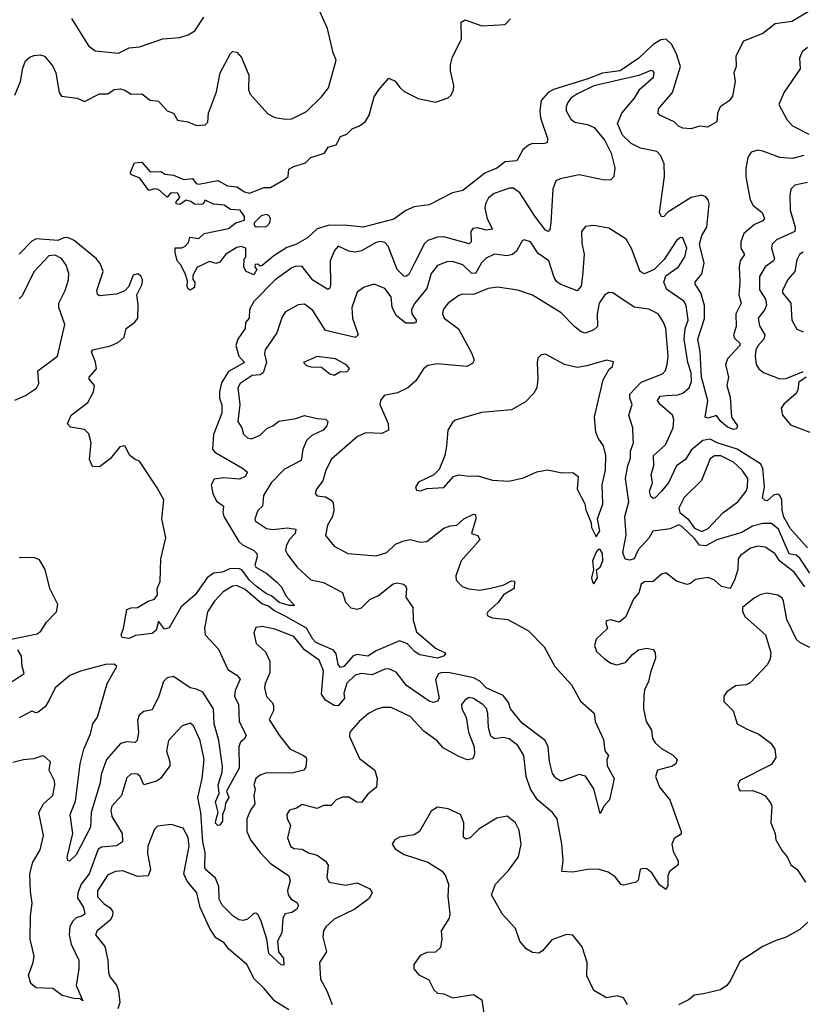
# Model space of a CAD drawing. Extents: x 1690054 to 1842981, y 782881 to 914114.
# Tile 337 of 656: x 1745208 to 1748911, y 892127 to 896787. Entities that reach past the tile are written whole.
import ezdxf

# ---------------------------------------------------------------- set-up
doc = ezdxf.new("R2010")
doc.units = 0

msp = doc.modelspace()

# ---------------------------------------------------------------- linework, layer by layer
at = {"layer": '0CON10XD'}
for points in [[(1745185, 896429.2), (1745211.1, 896495), (1745222.1, 896557.9), (1745235, 896592.5), (1745255, 896610), (1745275, 896618), (1745305, 896621.2), (1745325, 896613.8), (1745365, 896566.7), (1745379.2, 896535), (1745395, 896442.5), (1745405.8, 896425.8), (1745480, 896415), (1745515, 896400), (1745585, 896436.5), (1745625, 896435.8), (1745655, 896456.5), (1745685, 896459.4), (1745705, 896454.2), (1745735, 896434), (1745785, 896436.7), (1745825, 896406.7), (1745865, 896401.2), (1745905, 896355.8), (1745936, 896345), (1745955, 896312.2), (1746003.6, 896303.6), (1746045, 896285.6), (1746085, 896289.4), (1746097.3, 896302.7), (1746101.2, 896345), (1746138.2, 896445), (1746156.5, 896535), (1746205, 896626.7), (1746215, 896636.7), (1746235, 896633.3), (1746257.4, 896607.4), (1746291.4, 896525), (1746290, 896455), (1746297.8, 896435), (1746381.7, 896341.7), (1746414.5, 896324.5), (1746465, 896316.7), (1746495, 896318.1), (1746565, 896352.9), (1746635, 896421.4), (1746669.4, 896465), (1746705.7, 896595), (1746690.7, 896630.7), (1746664, 896745), (1746597, 896897)], [(1748965, 896840), (1748860.9, 896779.1), (1748782.9, 896767.1), (1748725, 896721.3), (1748632.9, 896685), (1748595.8, 896615), (1748598.8, 896565), (1748586.7, 896535), (1748593.8, 896495), (1748580, 896425), (1748565, 896402.5), (1748522.5, 896375), (1748510, 896345), (1748506.4, 896303.6), (1748461.7, 896278.3), (1748425, 896282.5), (1748385, 896270), (1748345, 896273.3), (1748325, 896283.3), (1748304.1, 896304.1), (1748236.7, 896335), (1748228.8, 896345), (1748230.8, 896365), (1748297.4, 896442.6), (1748335.3, 896565), (1748315.3, 896625), (1748291.7, 896671.8), (1748266.2, 896695), (1748242.2, 896692.2), (1748205, 896670.3), (1748137.4, 896605), (1748049.7, 896545), (1747965, 896533.6), (1747892.1, 896505), (1747733.7, 896456.3), (1747708.1, 896441.9), (1747674.6, 896405), (1747668.4, 896355), (1747672, 896322), (1747705.5, 896225), (1747703.8, 896205), (1747685, 896198.9), (1747635, 896200.8), (1747615, 896193.8), (1747589.3, 896170.7), (1747560.9, 896119.1), (1747505, 896114.1), (1747465, 896084.1), (1747408.8, 896061.2), (1747305, 895978.1), (1747255, 895968), (1747145, 895910.6), (1747075, 895901.2), (1747035, 895883.2), (1746977.6, 895842.4), (1746833.3, 895805), (1746745, 895813.9), (1746667, 895813), (1746615, 895797.1), (1746568.8, 895755), (1746515, 895723.2), (1746471.4, 895708.6), (1746410.2, 895669.8), (1746355, 895623.3), (1746345, 895620), (1746335, 895630), (1746321.7, 895628.3), (1746320, 895615), (1746330, 895605), (1746315, 895580), (1746280, 895595), (1746267.5, 895615), (1746270, 895655), (1746277.5, 895662.5), (1746277.5, 895705), (1746255, 895713.3), (1746235, 895708.8), (1746182.9, 895677.1), (1746155, 895638.8), (1746135, 895633.8), (1746105, 895642.5), (1746046.1, 895613.9), (1746026.7, 895575), (1746027.5, 895557.5), (1746036.7, 895545), (1746035, 895520), (1746015, 895507.5), (1746005, 895512.5), (1746000, 895525), (1746001.7, 895551.7), (1745990, 895585), (1745968.3, 895628.3), (1745953.3, 895645), (1745942.5, 895685), (1745943, 895707), (1745975, 895707.5), (1745990, 895715), (1746007, 895733), (1746013, 895757), (1746055, 895751.2), (1746080, 895775), (1746195, 895798), (1746216.1, 895813.9), (1746230, 895825), (1746271.7, 895838.3), (1746271.2, 895855), (1746251.2, 895885), (1746205, 895889.4), (1746175, 895909.5), (1746125, 895913.2), (1746085, 895933.3), (1746076.2, 895915), (1746067, 895913), (1746035, 895913.3), (1746016.9, 895926.9), (1745995, 895932.2), (1745965, 895912.9), (1745947.5, 895915), (1745948.8, 895925), (1745965.8, 895945), (1745955.5, 895965.5), (1745922.2, 895967.8), (1745905, 895947.5), (1745865, 895984), (1745845, 895986.2), (1745818.3, 895978.3), (1745776.4, 896036.4), (1745733.6, 896053.6), (1745732.5, 896065), (1745750.7, 896109.3), (1745785, 896113.3), (1745825, 896067.1), (1745875, 896068), (1745896.6, 896056.6), (1745935, 896051.9), (1745985, 896031.4), (1746025, 896035.8), (1746042, 896012), (1746055, 896007.8), (1746145, 896025.4), (1746190.6, 896000.6), (1746235, 895995.4), (1746271.7, 895971.7), (1746295, 895965.4), (1746365, 895992.9), (1746395, 895993.3), (1746465.5, 896034.5), (1746478, 896045), (1746481.2, 896078.8), (1746505, 896092.2), (1746559.7, 896110.3), (1746585.5, 896134.5), (1746650, 896155), (1746667, 896183), (1746705.8, 896195), (1746726.3, 896233.7), (1746755, 896245.8), (1746780.2, 896269.8), (1746816.2, 896285), (1746844, 896305), (1746860.6, 896335), (1746885, 896421.2), (1746905, 896453.3), (1746955, 896510), (1746985, 896496.7), (1747005.7, 896465.7), (1747026.8, 896446.8), (1747093.6, 896413.6), (1747175, 896396.9), (1747235, 896416.9), (1747249.4, 896430.6), (1747260.9, 896455), (1747262.4, 896475), (1747245.7, 896545), (1747246.6, 896573.4), (1747255, 896611.4), (1747298.9, 896695), (1747296.7, 896775), (1747315, 896785.7), (1747395, 896758.5), (1747505, 896764.4), (1747529.5, 896790.5)], [(1745452.7, 896792.7), (1745533.4, 896663.4), (1745565, 896640), (1745675, 896629.1), (1745725, 896653.6), (1745775, 896658.9), (1745885, 896695.7), (1745965, 896702.9), (1746005, 896716), (1746035.6, 896734.4), (1746079.4, 896799.4)], [(1748935, 896655.6), (1748910.6, 896635), (1748898.1, 896605), (1748900.8, 896555), (1748825.4, 896444.6), (1748799.2, 896385), (1748837.3, 896315), (1748865.2, 896285.2), (1748941.4, 896245)], [(1748918.8, 896145), (1748865, 896130.3), (1748805, 896135.2), (1748725, 896165.5), (1748701, 896169), (1748669.3, 896160.7), (1748652.7, 896135), (1748643.5, 896085), (1748643.6, 896043.6), (1748663.8, 895933.8), (1748678.1, 895908.1), (1748720.4, 895875), (1748732.5, 895845), (1748724.2, 895835), (1748685, 895818.2), (1748635, 895775.4), (1748619.7, 895735), (1748620.6, 895705), (1748637.9, 895675), (1748617.6, 895645), (1748611.9, 895615), (1748615.7, 895545), (1748611.4, 895485), (1748622, 895445), (1748596, 895395), (1748598.4, 895335), (1748585.8, 895295), (1748590.3, 895280.3), (1748615, 895255.5), (1748616, 895245), (1748557.8, 895182.2), (1748547.4, 895155), (1748561.5, 895095), (1748554.6, 895055.4), (1748570.2, 895000.3), (1748575.4, 894905), (1748603.8, 894865), (1748599.1, 894850.9), (1748585, 894847.7), (1748557.8, 894857.8), (1748525.8, 894885), (1748505, 894913.3), (1748465, 894901.4), (1748452, 894905), (1748464, 894985), (1748433.6, 895095), (1748428, 895215), (1748416.2, 895275), (1748448, 895372), (1748447.6, 895435), (1748431.1, 895495), (1748404.6, 895535), (1748404.6, 895545), (1748435.4, 895584.6), (1748447.2, 895635), (1748424.9, 895725), (1748435.1, 895765), (1748459.8, 895805), (1748470, 895915), (1748465.8, 895935), (1748455, 895948.2), (1748435, 895956.5), (1748385, 895946.1), (1748274.2, 895875.8), (1748255.5, 895855), (1748244.1, 895854.1), (1748235.5, 895875), (1748259.2, 896045), (1748257.3, 896105), (1748242.2, 896142.2), (1748222.6, 896162.6), (1748145, 896178.2), (1748101.7, 896201.7), (1748059.9, 896239.9), (1748036.8, 896295), (1748056.7, 896345), (1748116.6, 896415), (1748142.5, 896457.5), (1748206.9, 896515), (1748210, 896535), (1748205, 896543.3), (1748195, 896547.1), (1748137.3, 896522.7), (1747925, 896473.3), (1747844.7, 896435), (1747816.2, 896415), (1747800.8, 896395), (1747793.1, 896375), (1747793.8, 896355), (1747816.1, 896316.1), (1747835, 896301.5), (1747895, 896290.8), (1747926.7, 896276.7), (1747976.7, 896215), (1748006.5, 896155), (1748023.4, 896086.6), (1748019.2, 896045), (1748005, 896028.8), (1747975, 896028.1), (1747855, 896053.2), (1747765, 896034.4), (1747745, 896024), (1747730.9, 895985), (1747721.8, 895825), (1747716.5, 895793.5), (1747708.8, 895785), (1747695, 895790.9), (1747645, 895856.9), (1747575, 895967.7), (1747545, 895989.6), (1747525, 895989.7), (1747452.9, 895965), (1747426.8, 895943.2), (1747411.5, 895915), (1747409.2, 895895), (1747419.2, 895845), (1747444.3, 895795), (1747415, 895790.6), (1747375, 895801.6), (1747351.9, 895798.1), (1747342, 895785), (1747343.3, 895735), (1747335, 895726.7), (1747215, 895760), (1747185, 895757.3), (1747138.8, 895741.2), (1747122.5, 895727.5), (1747076.6, 895635), (1747049.2, 895580.8), (1747035, 895571.3), (1747025, 895573.1), (1746993.8, 895605), (1746951.9, 895715), (1746935, 895733.1), (1746915, 895736.8), (1746895, 895732.4), (1746825, 895693.8), (1746795, 895686), (1746765, 895692.2), (1746715, 895714.5), (1746696.5, 895695), (1746676.5, 895645), (1746678.7, 895531.3), (1746675, 895516.7), (1746665, 895510), (1746595, 895554.2), (1746545, 895619.4), (1746515, 895620.3), (1746495, 895612), (1746416.2, 895555), (1746315, 895453.5), (1746294.7, 895415), (1746293.2, 895375), (1746275.8, 895354.2), (1746274.7, 895325), (1746240.4, 895275), (1746230.9, 895245), (1746245.2, 895195.2), (1746271.9, 895165), (1746195, 895121.3), (1746162, 895068), (1746152.3, 895025), (1746153.8, 894995), (1746163.7, 894963.7), (1746164.4, 894925), (1746123.9, 894823.9), (1746120.4, 894755), (1746130.3, 894740.3), (1746262.5, 894665), (1746285.6, 894645), (1746274.2, 894625), (1746247.5, 894612.5), (1746171.8, 894618.2), (1746128, 894612), (1746113.9, 894586.1), (1746122, 894545), (1746138.3, 894508.3), (1746171.9, 894485), (1746168.1, 894455), (1746173.3, 894435), (1746245, 894317.3), (1746261.3, 894301.3), (1746315.6, 894275), (1746329.8, 894259.8), (1746332.1, 894245), (1746320.9, 894205), (1746324.5, 894195), (1746376.7, 894165), (1746424.4, 894125), (1746445, 894104.2), (1746469.1, 894059.1), (1746507.5, 894015), (1746482.5, 894015), (1746435, 894027.9), (1746399.6, 894059.6), (1746375, 894069.3), (1746327.7, 894105), (1746295, 894133.5), (1746260.9, 894180.9), (1746247.9, 894187.9), (1746205, 894189.2), (1746165, 894172.2), (1746125, 894167), (1746095.3, 894145), (1746038.2, 894065), (1745971.8, 894008.2), (1745915, 893908.1), (1745892.9, 893902.9), (1745865, 893940), (1745852.7, 893897.3), (1745835, 893882.5), (1745755, 893872), (1745725, 893858.4), (1745692.4, 893862.4), (1745687.6, 893875), (1745699.4, 893905), (1745714.3, 893995), (1745735, 894004), (1745765.8, 894004.2), (1745815, 894035.4), (1745846.2, 894043.8), (1745860, 894065), (1745858.5, 894095), (1745872.7, 894127.3), (1745875.9, 894235), (1745898.4, 894335), (1745880.9, 894425), (1745889.2, 894515), (1745858.7, 894571.3), (1745775, 894698), (1745753.3, 894705), (1745728.8, 894725), (1745705, 894770), (1745681.2, 894765), (1745635, 894708.6), (1745585, 894671.4), (1745552.7, 894672.7), (1745537.5, 894705), (1745545.5, 894785), (1745535, 894826.2), (1745515, 894847.1), (1745448, 894858), (1745433.8, 894873.8), (1745450.8, 894915), (1745530, 894975), (1745556.9, 895025), (1745560.8, 895055), (1745535.8, 895085), (1745537.1, 895095), (1745570.8, 895135), (1745566.5, 895166.5), (1745548, 895215), (1745553.8, 895225), (1745636.5, 895243.5), (1745675, 895260), (1745702.5, 895285), (1745711.8, 895325), (1745752.9, 895355), (1745766, 895374), (1745768.3, 895438.3), (1745761.3, 895485), (1745786.4, 895535), (1745788.1, 895555), (1745781.2, 895575), (1745765, 895584), (1745745, 895578), (1745737.5, 895562.5)], [(1748935, 896016.7), (1748875, 896003.8), (1748856, 895985), (1748851.4, 895955), (1748853.6, 895885), (1748878, 895805), (1748875.5, 895785), (1748788.8, 895745), (1748769.1, 895725), (1748764.7, 895705.3), (1748780.2, 895655), (1748774.7, 895645), (1748735, 895616.8), (1748708.7, 895571.3), (1748707.8, 895507.8), (1748736.4, 895465), (1748741.8, 895438.2), (1748733.5, 895415), (1748702.9, 895375), (1748708.5, 895338.5), (1748734.5, 895295), (1748728.5, 895275), (1748701.5, 895245), (1748691.8, 895225), (1748687.3, 895195), (1748692.7, 895155), (1748705.5, 895135), (1748727.2, 895117.2), (1748805, 895087.4), (1748835, 895088.8), (1748915, 895121.4)], [(1746326.7, 895806.7), (1746375, 895808.8), (1746390.8, 895825), (1746394.3, 895845), (1746388.3, 895858.3), (1746375, 895864.4), (1746350.8, 895859.2), (1746317.5, 895825), (1746317.5, 895815), (1746326.7, 895806.7)], [(1748935, 894287.8), (1748855, 894377), (1748823.2, 894433.2), (1748815.5, 894465), (1748814.7, 894514.7), (1748805, 894535.5), (1748795, 894540.9), (1748775, 894536.2), (1748745, 894510), (1748735, 894510.8), (1748723.3, 894523.3), (1748732, 894575), (1748724.5, 894664.5), (1748712.9, 894685), (1748602.1, 894755), (1748507.5, 894785), (1748475, 894801.5), (1748439.7, 894795), (1748385, 894749.8), (1748358.7, 894705), (1748315.7, 894675), (1748277.5, 894595), (1748245, 894554.7), (1748215, 894523.6), (1748205, 894521.5), (1748195, 894529.5), (1748188.2, 894555), (1748202.4, 894595), (1748195.5, 894635), (1748209.1, 894675), (1748206.9, 894725), (1748264.1, 894775), (1748300.4, 894855), (1748302.7, 894895), (1748296.8, 894915), (1748238.8, 894965), (1748225.4, 894985), (1748238.1, 895005), (1748268.9, 895008.9), (1748322.2, 895012.2), (1748345, 895019.8), (1748375.7, 895044.3), (1748386.7, 895075), (1748384.8, 895115), (1748369.1, 895165), (1748352.6, 895275), (1748356.4, 895325), (1748370.8, 895365), (1748361.7, 895435), (1748350.4, 895455), (1748270.2, 895510.2), (1748256, 895545), (1748265.3, 895574.7), (1748325, 895617.5), (1748355, 895664), (1748364.6, 895705), (1748345, 895753.8), (1748335, 895755.6), (1748315, 895741.4), (1748257.5, 895652.5), (1748210.8, 895605), (1748165, 895584.5), (1748144.5, 895595), (1748103.3, 895703.3), (1748078.2, 895748.2), (1747995, 895800), (1747925, 895812.9), (1747885, 895807.5), (1747865.8, 895785), (1747868, 895728), (1747878, 895678), (1747871.6, 895575), (1747863.9, 895526.1), (1747845, 895504.3), (1747765, 895535.4), (1747747.7, 895547.7), (1747736.3, 895566.3), (1747710.8, 895645), (1747661.2, 895681.2), (1747625, 895735.5), (1747595, 895745.7), (1747585, 895740), (1747557.8, 895692.2), (1747539.4, 895675), (1747515, 895669.7), (1747455, 895676.8), (1747415, 895657.7), (1747393.7, 895636.3), (1747364.9, 895585.1), (1747345, 895586.6), (1747305, 895626.8), (1747255, 895642.4), (1747228.7, 895641.3), (1747185, 895623.8), (1747154.1, 895585), (1747134.7, 895515), (1747078.1, 895445), (1747062.3, 895415), (1747063.8, 895395), (1747083.3, 895365), (1747084, 895355), (1747075, 895350), (1747035, 895350), (1746990.2, 895385), (1746970.6, 895425), (1746965.3, 895475), (1746935, 895514.4), (1746885, 895535.8), (1746838.3, 895521.7), (1746805, 895498), (1746779.1, 895425), (1746782.6, 895375), (1746810, 895295), (1746796.5, 895283.5), (1746655, 895315.3), (1746595, 895410), (1746555, 895441.1), (1746525, 895437.8), (1746465, 895404.3), (1746449.2, 895380.8), (1746424.3, 895305), (1746369.5, 895225), (1746365.5, 895205), (1746375.3, 895165), (1746359.5, 895115), (1746345, 895106), (1746307.5, 895102.5), (1746250.8, 895065), (1746240, 895045), (1746249.5, 894965), (1746239.7, 894885), (1746258.7, 894855), (1746267.1, 894825), (1746285, 894807.5), (1746305, 894803.3), (1746345, 894821.1), (1746377.6, 894852.4), (1746406, 894864), (1746433.8, 894886.2), (1746515, 894898.7), (1746555, 894913.5), (1746615, 894899.1), (1746655, 894896.9), (1746665.6, 894885.6), (1746660.8, 894865), (1746644.3, 894845), (1746590.7, 894819.3), (1746565.3, 894794.7), (1746547.3, 894752.7), (1746539, 894701), (1746459.9, 894660.1), (1746397.6, 894595), (1746361.1, 894535), (1746356.7, 894485), (1746335, 894464.2), (1746320.3, 894425), (1746323.6, 894413.6), (1746375, 894379), (1746405, 894374.7), (1746475, 894382.7), (1746514, 894375), (1746511.5, 894355), (1746482.1, 894325), (1746467.9, 894295), (1746465.3, 894275), (1746474.6, 894255), (1746520.5, 894195), (1746585.9, 894135.9), (1746645, 894123.1), (1746735, 894075.6), (1746749.4, 894029.4), (1746775, 894003.3), (1746805, 893997.3), (1746825, 894003.9), (1746865, 894042.9), (1746905, 894062.3), (1746975, 894116.9), (1746995, 894121.4), (1747023.3, 894115), (1747035.6, 894105.6), (1747038, 894095), (1747034.5, 894054.5), (1747067.3, 894005), (1747069.3, 893945), (1747085, 893889.2), (1747175, 893812), (1747220.7, 893790.7), (1747223.3, 893785), (1747213.8, 893775), (1747185, 893764.6), (1747101.4, 893781.4), (1747076.6, 893796.6), (1747043.3, 893833.3), (1747005, 893847.4), (1746895, 893799.8), (1746855, 893774.8), (1746805, 893781.6), (1746785, 893776.7), (1746741.5, 893725), (1746725, 893721.2), (1746714.8, 893735), (1746704.8, 893785), (1746692.9, 893802.9), (1746609.7, 893839.7), (1746594, 893855), (1746565, 893906.5), (1746467, 893963), (1746410, 893990), (1746385, 894011), (1746352.7, 894022.7), (1746275, 894089.8), (1746235, 894108.4), (1746214.2, 894105.8), (1746171, 894079), (1746129.3, 894035), (1746096.5, 893985), (1746081.9, 893905), (1746085.6, 893875), (1746148.4, 893808.4), (1746191.9, 893711.9), (1746235.6, 893685), (1746250.9, 893665), (1746227.6, 893612.4), (1746224.4, 893585), (1746242.8, 893545), (1746245.4, 893465), (1746279.3, 893400.7), (1746273.3, 893385), (1746252.9, 893367.1), (1746245, 893346.2), (1746246, 893244), (1746185.7, 893135), (1746196.7, 893105), (1746181.8, 893078.2), (1746178.7, 893051.3), (1746166.9, 893025), (1746166.7, 892993.3), (1746155, 892973.8), (1746145, 892972.5), (1746134.8, 892984.8), (1746136.8, 893003.2), (1746146, 893035), (1746134.7, 893085), (1746151.1, 893125), (1746147.2, 893165), (1746165.3, 893224.7), (1746167.4, 893252.6), (1746150, 893375), (1746128.6, 893455), (1746125.2, 893525), (1746073.9, 893603.9), (1746045, 893618.9), (1746015, 893624.7), (1745935, 893678.2), (1745905, 893671.5), (1745888.5, 893655), (1745866.5, 893585), (1745835, 893520), (1745795, 893513.3), (1745772.7, 893495), (1745765, 893470), (1745769.2, 893415), (1745763.6, 893375), (1745753.9, 893366.1), (1745715, 893369.7), (1745685, 893361.9), (1745618.1, 893285), (1745592.4, 893215), (1745588.6, 893175), (1745545.2, 893034.8), (1745543.1, 892965), (1745475, 892834.3), (1745443.6, 892803.6), (1745435, 892807.5), (1745432.9, 892822.9), (1745459.4, 892935), (1745446.9, 893025), (1745472.3, 893087.7), (1745493.2, 893265), (1745511.2, 893335), (1745542.7, 893407.3), (1745553.9, 893455), (1745575.5, 893485), (1745621.1, 893645), (1745666.7, 893725), (1745655, 893736.5), (1745613.3, 893735), (1745495, 893703.6), (1745445, 893682.4), (1745374.8, 893625.2), (1745346.7, 893566.7), (1745327.5, 893535), (1745295, 893508.8), (1745285, 893506.2), (1745265, 893514), (1745205, 893483.3)], [(1745737.5, 895562.5), (1745724.4, 895525), (1745705, 895503.1), (1745665, 895487.7), (1745585, 895480.4), (1745575, 895486.2), (1745572.7, 895505), (1745603.2, 895595), (1745589.3, 895629.3), (1745570.5, 895655), (1745465, 895742.2), (1745434.6, 895755.4), (1745415.7, 895754.3), (1745387.7, 895742.3), (1745285, 895749.3), (1745265, 895738.5), (1745205, 895676.9)], [(1748915, 895687.3), (1748897.8, 895675), (1748885, 895650), (1748876.4, 895595), (1748842.2, 895557.8), (1748817.2, 895505), (1748817.5, 895495), (1748856.2, 895445), (1748862.1, 895365), (1748885, 895322.9), (1748915, 895309.4)], [(1745185, 894986), (1745235, 895008.9), (1745286.7, 895043.3), (1745298.5, 895065), (1745293.9, 895125), (1745386.8, 895195), (1745421.9, 895345), (1745393.5, 895425), (1745392.3, 895445), (1745423.5, 895505), (1745438.9, 895555), (1745440.5, 895585), (1745427.9, 895625), (1745405, 895656.7), (1745375, 895673.2), (1745345, 895668.8), (1745275, 895593.1), (1745219.4, 895480.6), (1745205, 895466)], [(1748947.1, 894167.1), (1748899, 894239), (1748882.4, 894252.4), (1748848.9, 894258.9), (1748798, 894375), (1748765, 894403.1), (1748725, 894403.2), (1748675, 894389.6), (1748625, 894359.2), (1748505.8, 894325), (1748455, 894296), (1748425, 894300), (1748400.9, 894330.9), (1748339.8, 894389.8), (1748325, 894396.9), (1748285, 894376.6), (1748204.1, 894365.9), (1748185, 894333.3), (1748135, 894277.9), (1748116.1, 894235), (1748095, 894228.4), (1748073, 894233), (1748062.4, 894265), (1748077.7, 894347.7), (1748070.6, 894435), (1748090.5, 894505), (1748074.1, 894615), (1748084.8, 894675), (1748098.4, 894711.6), (1748097.9, 894745), (1748111.8, 894785), (1748111.4, 894805), (1748108.8, 894855), (1748090.3, 894915), (1748106.1, 894965), (1748094.1, 894995), (1748094.7, 895015), (1748149, 895071), (1748249.4, 895110.6), (1748263.4, 895126.6), (1748271.8, 895155), (1748276.4, 895196.4), (1748264.6, 895325), (1748254.6, 895355), (1748228.5, 895395), (1748185, 895416.5), (1748115, 895426.5), (1748015, 895494.4), (1747995, 895495.6), (1747975, 895482.9), (1747949.4, 895445), (1747939.8, 895395), (1747941.6, 895335), (1747925, 895318.8), (1747883.1, 895303.1), (1747865, 895309.6), (1747835, 895333.1), (1747769.9, 895399.9), (1747635, 895482.9), (1747565, 895507.5), (1747468.3, 895521.7), (1747425, 895515.5), (1747355, 895486.1), (1747305, 895487.5), (1747285, 895481.1), (1747234.4, 895445), (1747211.5, 895415), (1747208.5, 895395), (1747216.7, 895375), (1747283.3, 895323.3), (1747347.7, 895207.7), (1747357.5, 895175), (1747350, 895160), (1747324.3, 895145.7), (1747185, 895157.5), (1747139.1, 895150.9), (1747118, 895135), (1747082, 895078), (1747043.8, 895045), (1746995, 895021.4), (1746932.3, 895007.7), (1746915.6, 894985), (1746912.1, 894965), (1746951.5, 894875), (1746952.5, 894845), (1746921.3, 894828.7), (1746845, 894831.5), (1746805.7, 894815), (1746682.4, 894707.6), (1746656.6, 894655), (1746641.4, 894605), (1746612, 894565), (1746606.2, 894545), (1746615, 894534), (1746655, 894528.1), (1746682.3, 894512.3), (1746690.3, 894500.3), (1746693.5, 894465), (1746687.5, 894435), (1746663.4, 894395), (1746654.4, 894345), (1746695, 894295.7), (1746759.8, 894259.8), (1746895, 894249.5), (1746945, 894264.5), (1746986, 894304), (1747020.7, 894319.3), (1747055, 894326.6), (1747105, 894313.6), (1747135, 894316.5), (1747215, 894380), (1747245, 894391.5), (1747276.2, 894393.8), (1747310, 894425), (1747355, 894446.4), (1747364.4, 894444.4), (1747366.3, 894425), (1747346.2, 894355), (1747375.5, 894345), (1747385.4, 894325), (1747296.2, 894225), (1747271.4, 894155), (1747272.5, 894135), (1747301.2, 894105), (1747333.2, 894093.2), (1747385, 894086.9), (1747435, 894096.1), (1747495, 894110.4), (1747535, 894130.6), (1747548.9, 894128.9), (1747547.8, 894095), (1747497.5, 894065), (1747471.2, 894028.8), (1747423.3, 893985), (1747417.5, 893975), (1747422.5, 893965), (1747445, 893956.2), (1747517.3, 893947.3), (1747615, 893894.3), (1747689.2, 893819.2), (1747740, 893725), (1747819.2, 893639.2), (1747861.7, 893561.7), (1747926.2, 893505), (1747931.4, 893465), (1747969.8, 893379.8), (1747976.9, 893326.9), (1747993.3, 893305), (1747986, 893284), (1747988.1, 893255), (1748020.8, 893195), (1747998.1, 893095), (1747973.3, 893066.7), (1747955, 893030), (1747925, 893146.7), (1747885, 893206), (1747855, 893213.8), (1747775, 893184), (1747765, 893184), (1747745, 893197.1), (1747729.3, 893219.3), (1747714.2, 893275.8), (1747707.9, 893345), (1747694.7, 893374.7), (1747585, 893457.3), (1747529.6, 893525), (1747520.8, 893555), (1747495, 893588.7), (1747414.6, 893624.6), (1747385, 893656.3), (1747355, 893672.3), (1747243.3, 893695), (1747205, 893696.6), (1747188.8, 893691.2), (1747175.9, 893664.1), (1747193.1, 893575), (1747185, 893561.5), (1747165.4, 893554.6), (1747145, 893561.8), (1747037.6, 893635), (1746988.8, 893698.8), (1746954, 893714), (1746935, 893713.3), (1746875, 893685.8), (1746825, 893692.8), (1746795.4, 893685), (1746755, 893647.3), (1746741, 893599), (1746744, 893575), (1746715, 893540), (1746695, 893540.3), (1746655, 893565.9), (1746635.7, 893595), (1746645.8, 893705), (1746624, 893755), (1746555.2, 893805.2), (1746505, 893867.6), (1746415, 893902.2), (1746354.3, 893915.7), (1746325, 893910), (1746315.8, 893885), (1746326.2, 893835), (1746370, 893795), (1746390.7, 893750.7), (1746391.8, 893695), (1746368.5, 893645), (1746365.5, 893625), (1746375, 893583.3), (1746403.6, 893553.6), (1746408.9, 893538.9), (1746408.9, 893515), (1746388.6, 893475), (1746435, 893400.8), (1746485.5, 893335.5), (1746550, 893305), (1746562.5, 893295), (1746564.4, 893285), (1746561.2, 893248.8), (1746552.5, 893235), (1746495, 893221.3), (1746375, 893222.3), (1746345, 893211.3), (1746324.3, 893195), (1746315.3, 893165.3), (1746321.8, 893145), (1746315.4, 893115), (1746320.6, 893075), (1746299.6, 893045), (1746283.1, 893005), (1746283.1, 892945), (1746300, 892905), (1746345, 892845.3), (1746393.2, 892795), (1746480.9, 892735), (1746488.2, 892711.8), (1746475.6, 892665), (1746478.5, 892645), (1746492.9, 892625), (1746519, 892609), (1746526.3, 892595), (1746516.7, 892575), (1746495, 892561.7), (1746464.4, 892555.6), (1746452.5, 892535), (1746448.7, 892465), (1746427.5, 892425), (1746431.6, 892375), (1746455.2, 892345.2), (1746457.3, 892312.7), (1746445, 892313.3), (1746387.2, 892367.2), (1746376.9, 892435), (1746348.9, 892525), (1746335, 892551.2), (1746325, 892558.8), (1746315, 892556.2), (1746285, 892530), (1746265, 892523.8), (1746245, 892526.2), (1746215.7, 892545.7), (1746165, 892595.8), (1746152, 892625), (1746149.7, 892685), (1746133.6, 892723.6), (1746087.3, 892765), (1746083.7, 892775), (1746085.8, 892845), (1746073.8, 892895), (1746064.5, 893035), (1746050.4, 893105), (1746070.3, 893195), (1746080, 893285), (1746062.2, 893375), (1746030.6, 893445), (1746015, 893457.1), (1745976, 893445), (1745912, 893375), (1745902.5, 893325), (1745918.2, 893275), (1745917.3, 893255), (1745873.1, 893195), (1745855, 893182.9), (1745795.7, 893165.7), (1745777.3, 893205), (1745765, 893215.5), (1745735, 893217.8), (1745715, 893198), (1745689.6, 893115), (1745644.1, 893065), (1745638.6, 893045), (1745642.8, 893015), (1745692.2, 892935), (1745694.7, 892895.3), (1745665, 892876.8), (1745595, 892870.5), (1745579.4, 892860.6), (1745536, 892745), (1745498.3, 892695), (1745482.1, 892655), (1745481.4, 892631.4), (1745508.8, 892585), (1745515.2, 892555), (1745504.8, 892545.2), (1745474.5, 892535.5), (1745459.4, 892520.6), (1745444.4, 892495), (1745441.3, 892455), (1745451.4, 892411.4), (1745487.8, 892335), (1745487.5, 892295), (1745474.4, 892215), (1745506.7, 892143.3), (1745493.2, 892153.2), (1745463.6, 892153.6), (1745408.9, 892168.9), (1745365, 892200.8), (1745285.3, 892205.3), (1745259.5, 892225), (1745249.4, 892265), (1745271.9, 892325), (1745275.6, 892355), (1745257.5, 892435), (1745258.4, 892545), (1745266.9, 892605), (1745259.3, 892660.7)], [(1746695, 895103.8), (1746725, 895122), (1746755, 895120), (1746767.5, 895135), (1746755, 895152.5), (1746702.2, 895182.2), (1746615, 895193.3), (1746550, 895165), (1746565, 895150), (1746585, 895143.3), (1746635, 895142), (1746675, 895110.4), (1746695, 895103.8)], [(1747935, 894340), (1747953, 894367), (1747942.5, 894425), (1747967.1, 894495), (1747964.2, 894585), (1747980, 894655), (1747981.9, 894725), (1747970.8, 894770.8), (1747945, 894806.7), (1747934.4, 894834.4), (1747927.7, 894907.7), (1747967.9, 895082.1), (1747997.7, 895132.3), (1748012.5, 895145), (1748017, 895167), (1747985, 895176), (1747891.9, 895148.1), (1747845, 895141.1), (1747785.6, 895155.6), (1747695, 895203.8), (1747675, 895201.2), (1747660, 895185), (1747656.2, 895165), (1747660, 895085), (1747654, 895045), (1747640.3, 895019.7), (1747600.9, 894979.1), (1747535, 894940.8), (1747392.8, 894927.2), (1747268.8, 894891.2), (1747255, 894880), (1747233.8, 894845), (1747228, 894768), (1747219.2, 894725), (1747192.3, 894657.7), (1747167, 894633), (1747095, 894597.5), (1747080, 894575), (1747085, 894560), (1747105, 894557.5), (1747135, 894567.5), (1747215, 894573.3), (1747261.2, 894625), (1747285, 894632.5), (1747335, 894626), (1747375, 894628.1), (1747445, 894608.1), (1747522.4, 894602.4), (1747591.8, 894618.2), (1747655, 894647.1), (1747705, 894656), (1747775, 894642.5), (1747825, 894643.3), (1747850, 894625), (1747846.2, 894565), (1747881.2, 894495), (1747886.7, 894466.7), (1747912.5, 894405), (1747913, 894383), (1747935, 894340)], [(1748928.6, 895095), (1748895, 895072), (1748890.4, 895035), (1748882.2, 895017.8), (1748823, 894967), (1748811.2, 894948.8), (1748818, 894915), (1748855, 894868.9), (1748995, 894815.3)], [(1748435, 894364), (1748465, 894378.1), (1748535, 894453.6), (1748605.4, 894504.6), (1748644.7, 894555), (1748652.1, 894575), (1748652.8, 894615), (1748627.2, 894655), (1748585, 894692.9), (1748525, 894722), (1748495, 894722.5), (1748475, 894709.1), (1748434.2, 894605.8), (1748351.8, 894525), (1748327.1, 894475), (1748331.4, 894455), (1748368.6, 894425), (1748400.5, 894380.5), (1748435, 894364)], [(1748923.2, 894103.2), (1748872.4, 894172.4), (1748805, 894224.3), (1748780.9, 894260.9), (1748735, 894290), (1748700, 894295), (1748665.6, 894285), (1748618.3, 894251.7), (1748607.2, 894235), (1748605.2, 894185), (1748590, 894135), (1748569.2, 894095), (1748528.4, 894105), (1748495, 894133.8), (1748465, 894146.1), (1748405, 894137.1), (1748381.7, 894118.3), (1748364.4, 894114.4), (1748315, 894128.8), (1748265, 894168.6), (1748245, 894162.9), (1748205, 894128.6), (1748165, 894125.6), (1748148.6, 894115), (1748137.1, 894075), (1748111.5, 894045), (1748075, 893959.2), (1748045, 893936.2), (1748005, 893947.1), (1747985, 893941.2), (1747981.7, 893931.7), (1747988.8, 893905), (1747936, 893855), (1747927.5, 893825), (1747937, 893797), (1747973.6, 893763.6), (1748005, 893740.8), (1748033.2, 893733.2), (1748074, 893745), (1748107.4, 893782.6), (1748135.9, 893804.1), (1748175, 893811.8), (1748205, 893806.2), (1748215, 893792), (1748216.4, 893765), (1748192.7, 893697.3)], [(1745167.1, 893855), (1745289.7, 893880.3), (1745306.8, 893893.2), (1745334.2, 893935.8), (1745381.2, 893985), (1745388.3, 894018.3), (1745350, 894095), (1745328.8, 894185), (1745301.2, 894231.2), (1745275, 894241.4), (1745205, 894239.2)], [(1747925, 894117.5), (1747941.2, 894145), (1747937.5, 894182.5), (1747955, 894196.2), (1747967.8, 894225), (1747965, 894260), (1747955, 894280), (1747945, 894280), (1747935, 894267.5), (1747918.8, 894225), (1747922.5, 894185), (1747913.8, 894145), (1747917.5, 894125), (1747925, 894117.5)], [(1748995, 893792), (1748898.8, 893838.8), (1748883.8, 893853.8), (1748838.1, 893948.1), (1748822.5, 894035), (1748815, 894048.8), (1748795, 894064), (1748745, 894072), (1748715, 894066.2), (1748685, 894051.2), (1748627.5, 894005), (1748627.5, 893985), (1748640.7, 893960.7), (1748736.7, 893875), (1748762.3, 893792.3), (1748758.3, 893761.7), (1748746.2, 893735), (1748665, 893647.5), (1748645, 893639.5), (1748595, 893634), (1748554, 893605), (1748540, 893585), (1748540, 893560), (1748583.3, 893515), (1748603.3, 893455), (1748650.7, 893429.3), (1748705.6, 893405.6), (1748762.7, 893362.7), (1748781.2, 893335), (1748786.2, 893295), (1748765, 893262), (1748615, 893186.7), (1748606.7, 893165), (1748610, 893145), (1748617, 893137), (1748675, 893138.8), (1748715, 893124), (1748735, 893113.3), (1748760.7, 893080.7), (1748766.7, 893065), (1748762, 892985), (1748783.3, 892935), (1748786.2, 892905), (1748815, 892852.5), (1748840, 892825), (1748857, 892787), (1748887.5, 892765), (1748926.2, 892705)], [(1745144.2, 893635), (1745228.3, 893691.7), (1745218.6, 893725), (1745215.4, 893775), (1745199.1, 893805)], [(1748192.7, 893697.3), (1748183.3, 893655), (1748164.4, 893615), (1748161.3, 893588.7), (1748160, 893525), (1748172.5, 893465), (1748197.8, 893425), (1748202.5, 893385), (1748214.4, 893365), (1748245, 893338.1), (1748297.3, 893307.3), (1748318.1, 893285), (1748311.8, 893265), (1748296, 893254), (1748225.4, 893234.6), (1748215.6, 893205), (1748234.5, 893155), (1748283.5, 893095), (1748338, 892945), (1748337.5, 892932.5), (1748305, 892912), (1748294.4, 892885), (1748299.3, 892849.3), (1748323.1, 892805), (1748323.8, 892786.2), (1748282.5, 892755), (1748275.4, 892735), (1748275, 892687.5), (1748265, 892670), (1748235, 892692.9), (1748199.4, 892749.4), (1748175, 892767.5), (1748155, 892770), (1748143.8, 892765), (1748134, 892715), (1748125.5, 892704.5), (1748065, 892690), (1748053.2, 892693.2), (1748025, 892730.8), (1747992.3, 892752.3), (1747945, 892766.1), (1747894.5, 892765.5), (1747825, 892751.8), (1747773.3, 892755), (1747779.1, 892805), (1747772.7, 892885), (1747750.7, 893005), (1747728.7, 893035), (1747658.4, 893095), (1747624.4, 893145), (1747603.8, 893205), (1747593.1, 893305), (1747565, 893351.5), (1747524, 893384), (1747495, 893389.2), (1747455, 893383.5), (1747436.4, 893396.4), (1747426.2, 893435), (1747423.6, 893503.6), (1747416.1, 893526.1), (1747399.5, 893545), (1747355, 893574.4), (1747335, 893578.1), (1747315, 893567.5), (1747297.8, 893545), (1747300.4, 893525), (1747321.1, 893485), (1747331.8, 893415), (1747357.9, 893345), (1747360, 893310), (1747351.9, 893288.1), (1747325, 893284.5), (1747285, 893300), (1747210.8, 893340.8), (1747183.6, 893373.6), (1747119.8, 893419.8), (1747055, 893488.9), (1746965, 893531.5), (1746925, 893531.9), (1746895, 893522.5), (1746857.4, 893502.6), (1746814.7, 893465.3), (1746770, 893415), (1746768.1, 893395), (1746815, 893290), (1746888.9, 893235), (1746898.9, 893195), (1746895.7, 893155), (1746855, 893121.2), (1746825, 893081.6), (1746803.5, 893083.5), (1746765, 893106.5), (1746735, 893107.3), (1746705.7, 893095), (1746681.9, 893068.1), (1746645, 893068.2), (1746615, 893053.4), (1746545, 893072.2), (1746517.5, 893055), (1746485, 893045.4), (1746472, 893025), (1746474, 893005), (1746489.1, 892975), (1746474.5, 892915), (1746488.5, 892875), (1746505, 892863.4), (1746545, 892861.4), (1746575, 892842.9), (1746615, 892833.2), (1746655, 892804.1), (1746667, 892785), (1746660.4, 892725), (1746672.5, 892705), (1746749.1, 892690.9), (1746805, 892700.9), (1746865, 892673.8), (1746876.2, 892655), (1746861.9, 892628.1), (1746793.3, 892576.7), (1746695, 892530), (1746656.7, 892493.3), (1746645.3, 892474.7), (1746642, 892445), (1746658.8, 892375), (1746625.6, 892325), (1746631.8, 892245), (1746661.2, 892191.2), (1746686.5, 892125)], [(1745259.3, 892660.7), (1745254.8, 892745), (1745269.9, 892800.1), (1745305, 892857.5), (1745319.6, 892925), (1745297.5, 893035), (1745320.5, 893075), (1745363.8, 893115), (1745374.5, 893165), (1745372.7, 893185), (1745347.7, 893235), (1745354, 893275), (1745325, 893300), (1745315, 893303.3), (1745275, 893288), (1745225, 893284.3), (1745175, 893271.4)], [(1748083.9, 892123.9), (1748065, 892156.7), (1748035, 892166.2), (1747985, 892156.7), (1747925, 892192.5), (1747891.7, 892261.7), (1747893.5, 892325), (1747868.7, 892398.7), (1747825, 892453.3), (1747795, 892456.7), (1747725, 892431.2), (1747680.9, 892379.1), (1747665, 892368.8), (1747635, 892371.2), (1747605, 892390), (1747574.2, 892425), (1747554, 892485), (1747491.2, 892555), (1747440, 892645), (1747458.8, 892695), (1747520.3, 892759.7), (1747568.8, 892825), (1747581.4, 892885), (1747571.2, 892951.2), (1747553.8, 892985), (1747515, 893016.7), (1747465, 893007.5), (1747382.5, 892957.5), (1747340, 892915), (1747318.3, 892908.3), (1747308.3, 892918.3), (1747310, 892985), (1747293.8, 893025), (1747235, 893052.5), (1747185, 893059.2), (1747155, 893041.2), (1747100, 892945), (1747075, 892928.8), (1747005, 892918), (1746982.5, 892905), (1746970, 892885), (1746985, 892863.3), (1747027.5, 892835), (1747139.5, 892799.5), (1747206.1, 892756.1), (1747222.5, 892735), (1747236.7, 892695), (1747233.6, 892636.4), (1747243.3, 892555), (1747240, 892535), (1747202.5, 892475), (1747205.9, 892435.9), (1747198.8, 892395), (1747175, 892373.3), (1747135, 892371.2), (1747102.7, 892357.3), (1747073.3, 892315), (1747072.5, 892295), (1747096.4, 892266.4), (1747143, 892243), (1747167.5, 892195), (1747185, 892180), (1747215, 892176.2), (1747255, 892158), (1747355, 892172.5), (1747395, 892147.5), (1747403.6, 892083.6)], [(1746480.5, 892100.5), (1746415, 892141.1), (1746365, 892201.9), (1746317.3, 892247.3), (1746283.1, 892315), (1746198, 892388), (1746175, 892416.9), (1746135, 892440.9), (1746107.1, 892485), (1746061.3, 892585), (1746046.5, 892655), (1745999.3, 892709.3), (1745983.8, 892745), (1746008.9, 892875), (1746005, 892916), (1745980.8, 892960.8), (1745925, 892977.5), (1745860.3, 892969.7), (1745845, 892956.2), (1745813.7, 892875), (1745812.6, 892842.6), (1745826.2, 892765), (1745815.5, 892734.5), (1745765, 892732), (1745695, 892758.2), (1745661.2, 892755), (1745625, 892738.9), (1745575.7, 892664.3), (1745575.4, 892635), (1745605, 892603.2), (1745635, 892583.6), (1745648.2, 892565), (1745646.9, 892545), (1745635.4, 892525), (1745574.2, 892475), (1745565.8, 892455), (1745610, 892400), (1745625.3, 892335), (1745628.2, 892275), (1745635.3, 892255.3), (1745665, 892217.5), (1745675, 892190), (1745682.1, 892135), (1745672.5, 892105)], [(1748936.7, 892515), (1748898.8, 892481.2), (1748835, 892443.8), (1748782.3, 892427.7), (1748725, 892400), (1748615, 892330), (1748571.2, 892238.8), (1748553.3, 892215), (1748524.1, 892195.9), (1748444.2, 892175.8), (1748399.4, 892170.6), (1748375, 892150), (1748325, 892124)]]:
    msp.add_lwpolyline(points, dxfattribs=at)

doc.saveas('drawing.dxf')
